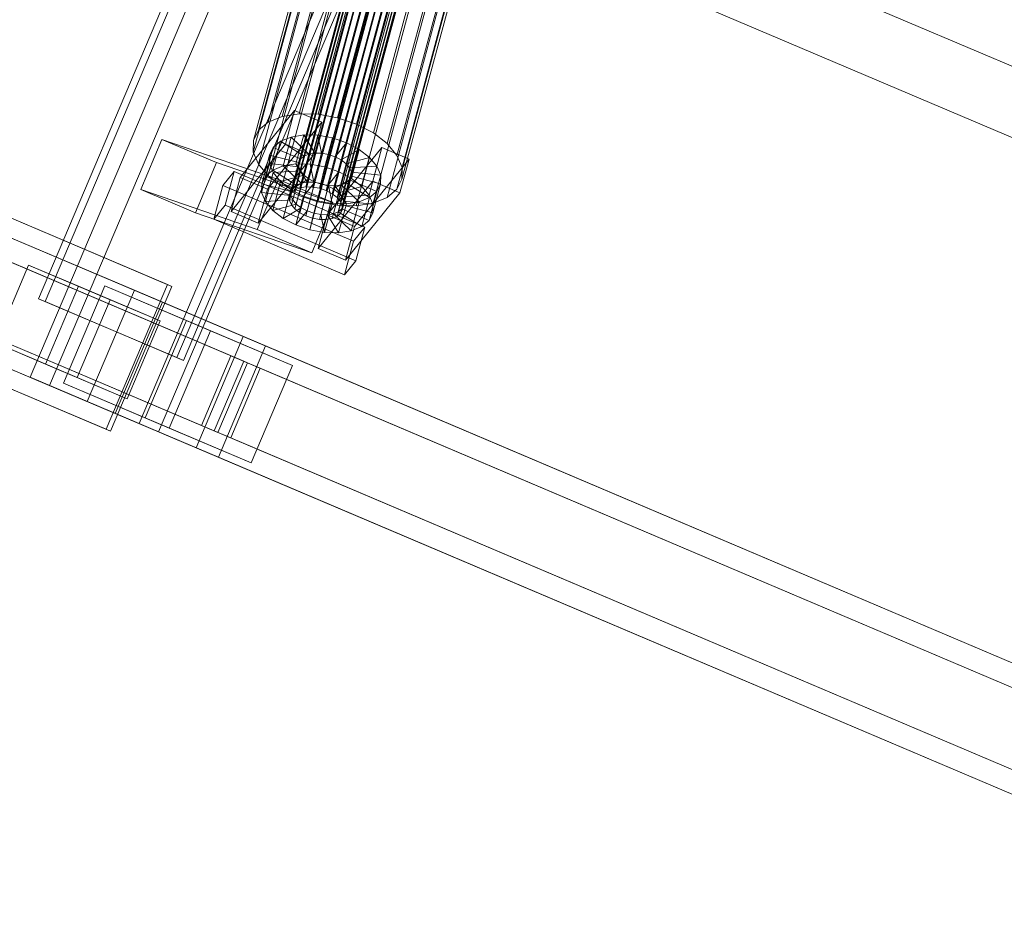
# Model space of a CAD drawing. Header units: millimetres. Extents: x -4738 to 65662, y -68080 to 6847.
# Tile 540 of 656: x 19640 to 19966, y -19434 to -19134. Entities that reach past the tile are written whole.
import ezdxf

# ---------------------------------------------------------------- set-up
doc = ezdxf.new("R2010")
doc.units = ezdxf.units.MM
doc.layers.add('superior_C10', color=7, linetype='Continuous', lineweight=0)

msp = doc.modelspace()

# ---------------------------------------------------------------- linework, layer by layer
at = {"layer": 'superior_C10'}
for p, q in [((19643.145, -19252.809), (19994.819, -18424.361)), ((20001.278, -18427.103), (19649.604, -19255.551)), ((18241.459, -18440.523), (27684.903, -22449.244)), ((27685.833, -22449.639), (18242.389, -18440.917)), ((20030.891, -18439.674), (19679.217, -19268.121)), ((19685.676, -19270.863), (20037.35, -18442.416)), ((19645.904, -19226.821), (19978.041, -18444.398)), ((19980.255, -18445.338), (19648.118, -19227.761)), ((20023.853, -18463.845), (19691.716, -19246.268)), ((19693.93, -19247.208), (20026.067, -18464.785)), ((19677.734, -19224.037), (18595.562, -18764.657)), ((19686.961, -19227.954), (18604.789, -18768.574)), ((19713.86, -19247.52), (18596.626, -18773.257)), ((19715.097, -19248.046), (18597.863, -18773.782)), ((19713.719, -19239.313), (18631.547, -18779.933)), ((19721.1, -19242.446), (18638.929, -18783.067)), ((19704.092, -19270.533), (18586.858, -18796.269)), ((18588.095, -18796.795), (19705.329, -19271.058)), ((19662.104, -19260.857), (18579.932, -18801.477)), ((18589.159, -18805.394), (19671.331, -19264.774)), ((19698.089, -19276.132), (18615.917, -18816.753)), ((18623.299, -18819.886), (19705.47, -19279.266)), ((19729.656, -19191.755), (19785.781, -18983.316)), ((19786.932, -18982.353), (19730.808, -19190.793)), ((19788.559, -18981.692), (19732.434, -19190.132)), ((19790.549, -18981.377), (19734.424, -19189.817)), ((19792.766, -18981.43), (19736.642, -19189.869)), ((19795.061, -18981.846), (19738.936, -19190.286)), ((19797.276, -18982.598), (19741.151, -19191.037)), ((19785.176, -18985.864), (19729.052, -19194.304)), ((19785.182, -18984.513), (19729.057, -19192.953)), ((19780.583, -18985.926), (19732.2, -19165.615)), ((19786.842, -18986.074), (19738.459, -19165.763)), ((19799.26, -18983.634), (19743.136, -19192.074)), ((19800.879, -18984.884), (19744.754, -19193.324)), ((19802.021, -18986.262), (19745.897, -19194.702)), ((19770.378, -18988.681), (19721.995, -19168.37)), ((19774.968, -18986.815), (19726.585, -19166.504)), ((19785.765, -18987.277), (19729.64, -19195.717)), ((19786.907, -18988.656), (19730.783, -19197.096)), ((19793.318, -18987.248), (19744.935, -19166.938)), ((19802.605, -18989.027), (19746.48, -19197.466)), ((19802.61, -18987.675), (19746.486, -19196.115)), ((19799.569, -18989.37), (19751.186, -19169.06)), ((19718.744, -19171.086), (19767.127, -18991.396)), ((19788.526, -18989.906), (19732.402, -19198.346)), ((19790.51, -18990.942), (19734.386, -19199.382)), ((19792.725, -18991.694), (19736.601, -19200.134)), ((19795.02, -18992.11), (19738.895, -19200.55)), ((19797.238, -18992.163), (19741.113, -19200.602)), ((19799.227, -18991.848), (19743.103, -19200.287)), ((19800.854, -18991.186), (19744.729, -19199.626)), ((19802.006, -18990.224), (19745.881, -19198.664)), ((19805.169, -18992.295), (19756.786, -19171.984)), ((19765.436, -18994.776), (19717.053, -19174.465)), ((19809.738, -18995.822), (19761.355, -19175.512)), ((19765.421, -18998.59), (19717.038, -19178.279)), ((19767.083, -19002.578), (19718.7, -19182.267)), ((19812.962, -18999.713), (19764.579, -19179.402)), ((19814.624, -19003.701), (19766.24, -19183.39)), ((19770.307, -19006.468), (19721.924, -19186.157)), ((19814.608, -19007.514), (19766.225, -19187.204)), ((19774.875, -19009.995), (19726.492, -19189.685)), ((19812.918, -19010.894), (19764.535, -19190.583)), ((19780.476, -19012.92), (19732.093, -19192.609)), ((19786.727, -19015.042), (19738.344, -19194.731)), ((19805.077, -19015.475), (19756.694, -19195.165)), ((19809.667, -19013.609), (19761.284, -19193.299)), ((19793.202, -19016.217), (19744.819, -19195.906)), ((19799.461, -19016.364), (19751.078, -19196.054)), ((19778.022, -19069.214), (20183.965, -19241.536)), ((20185.064, -19242.002), (19779.121, -19069.68)), ((19712.669, -19186.759), (19730.71, -19164.508)), ((19726.585, -19166.504), (19732.2, -19165.615)), ((19730.71, -19164.508), (19727.699, -19175.689)), ((19739.724, -19168.346), (19730.71, -19164.508)), ((19732.2, -19165.615), (19738.459, -19165.763)), ((19738.459, -19165.763), (19744.935, -19166.938)), ((19718.744, -19171.086), (19721.995, -19168.37)), ((19739.724, -19168.346), (19721.683, -19190.598)), ((19721.995, -19168.37), (19726.585, -19166.504)), ((19736.713, -19179.527), (19739.724, -19168.346)), ((19744.935, -19166.938), (19751.186, -19169.06)), ((19751.186, -19169.06), (19756.786, -19171.984)), ((19717.053, -19174.465), (19718.744, -19171.086)), ((19756.786, -19171.984), (19761.355, -19175.512)), ((19679.82, -19190.715), (19686.806, -19174.127)), ((19686.806, -19174.127), (19704.842, -19181.784)), ((19686.806, -19174.127), (19725.319, -19187.361)), ((19717.038, -19178.279), (19717.053, -19174.465)), ((19726.085, -19174.705), (19723.504, -19184.289)), ((19726.085, -19174.705), (19723.653, -19176.736)), ((19729.518, -19173.31), (19726.085, -19174.705)), ((19733.819, -19179.612), (19726.085, -19174.705)), ((19729.518, -19173.31), (19726.937, -19182.893)), ((19733.719, -19172.644), (19729.518, -19173.31)), ((19735.445, -19178.951), (19729.518, -19173.31)), ((19733.719, -19172.644), (19731.138, -19182.228)), ((19737.435, -19178.636), (19733.719, -19172.644)), ((19738.4, -19172.755), (19733.719, -19172.644)), ((19738.4, -19172.755), (19735.82, -19182.338)), ((19739.652, -19178.689), (19738.4, -19172.755)), ((19743.244, -19173.634), (19738.4, -19172.755)), ((19743.244, -19173.634), (19740.664, -19183.217)), ((19741.947, -19179.105), (19743.244, -19173.634)), ((19747.92, -19175.221), (19743.244, -19173.634)), ((19744.162, -19179.857), (19747.92, -19175.221)), ((19747.92, -19175.221), (19745.34, -19184.805)), ((19752.11, -19177.409), (19747.92, -19175.221)), ((19761.355, -19175.512), (19764.579, -19179.402)), ((19727.699, -19175.689), (19709.658, -19197.94)), ((19718.7, -19182.267), (19717.038, -19178.279)), ((19721.072, -19186.32), (19723.653, -19176.736)), ((19723.653, -19176.736), (19722.388, -19179.265)), ((19723.653, -19176.736), (19732.667, -19180.575)), ((19727.699, -19175.689), (19736.713, -19179.527)), ((19734.854, -19188.22), (19737.435, -19178.636)), ((19735.445, -19178.951), (19737.435, -19178.636)), ((19737.072, -19188.272), (19739.652, -19178.689)), ((19737.435, -19178.636), (19739.652, -19178.689)), ((19739.652, -19178.689), (19741.947, -19179.105)), ((19741.513, -19199.041), (19759.554, -19176.79)), ((19746.146, -19180.893), (19752.11, -19177.409)), ((19752.11, -19177.409), (19749.529, -19186.992)), ((19755.527, -19180.047), (19752.11, -19177.409)), ((19759.554, -19176.79), (19756.544, -19187.971)), ((19768.568, -19180.628), (19759.554, -19176.79)), ((19704.842, -19181.784), (19697.856, -19198.371)), ((19704.842, -19181.784), (19743.355, -19195.017)), ((19718.672, -19201.778), (19736.713, -19179.527)), ((19722.377, -19182.117), (19719.796, -19191.701)), ((19722.388, -19179.265), (19719.808, -19188.848)), ((19722.388, -19179.265), (19722.377, -19182.117)), ((19732.062, -19183.123), (19722.377, -19182.117)), ((19722.377, -19182.117), (19723.619, -19185.1)), ((19732.068, -19181.772), (19722.388, -19179.265)), ((19729.487, -19191.356), (19732.068, -19181.772)), ((19732.667, -19180.575), (19730.086, -19190.158)), ((19731.238, -19189.196), (19733.819, -19179.612)), ((19732.062, -19183.123), (19732.068, -19181.772)), ((19732.068, -19181.772), (19732.667, -19180.575)), ((19732.667, -19180.575), (19733.819, -19179.612)), ((19732.864, -19188.535), (19735.445, -19178.951)), ((19733.819, -19179.612), (19735.445, -19178.951)), ((19739.366, -19188.688), (19741.947, -19179.105)), ((19741.581, -19189.44), (19744.162, -19179.857)), ((19741.947, -19179.105), (19744.162, -19179.857)), ((19743.566, -19190.476), (19746.146, -19180.893)), ((19744.162, -19179.857), (19746.146, -19180.893)), ((19745.184, -19191.726), (19747.765, -19182.143)), ((19746.146, -19180.893), (19747.765, -19182.143)), ((19747.765, -19182.143), (19755.527, -19180.047)), ((19747.765, -19182.143), (19748.907, -19183.521)), ((19768.568, -19180.628), (19750.527, -19202.88)), ((19755.527, -19180.047), (19752.946, -19189.631)), ((19757.939, -19182.957), (19755.527, -19180.047)), ((19764.579, -19179.402), (19766.24, -19183.39)), ((19765.557, -19191.809), (19768.568, -19180.628)), ((19706.958, -19189.317), (19710.716, -19184.681)), ((19710.716, -19184.681), (19707.706, -19195.862)), ((19753.983, -19203.104), (19710.716, -19184.681)), ((19721.924, -19186.157), (19718.7, -19182.267)), ((19723.619, -19185.1), (19721.039, -19194.684)), ((19721.072, -19186.32), (19723.504, -19184.289)), ((19723.504, -19184.289), (19726.937, -19182.893)), ((19723.504, -19184.289), (19731.238, -19189.196)), ((19732.651, -19184.536), (19723.619, -19185.1)), ((19723.619, -19185.1), (19726.032, -19188.01)), ((19726.937, -19182.893), (19731.138, -19182.228)), ((19726.937, -19182.893), (19732.864, -19188.535)), ((19729.482, -19192.707), (19732.062, -19183.123)), ((19730.07, -19194.12), (19732.651, -19184.536)), ((19731.138, -19182.228), (19734.854, -19188.22)), ((19731.138, -19182.228), (19735.82, -19182.338)), ((19732.651, -19184.536), (19732.062, -19183.123)), ((19733.793, -19185.915), (19732.651, -19184.536)), ((19735.82, -19182.338), (19737.072, -19188.272)), ((19735.82, -19182.338), (19740.664, -19183.217)), ((19740.664, -19183.217), (19739.366, -19188.688)), ((19740.664, -19183.217), (19745.34, -19184.805)), ((19745.34, -19184.805), (19741.581, -19189.44)), ((19745.34, -19184.805), (19749.529, -19186.992)), ((19746.327, -19193.105), (19748.907, -19183.521)), ((19746.916, -19194.518), (19749.496, -19184.934)), ((19748.907, -19183.521), (19757.939, -19182.957)), ((19748.907, -19183.521), (19749.496, -19184.934)), ((19749.496, -19184.934), (19749.491, -19186.286)), ((19749.496, -19184.934), (19759.182, -19185.94)), ((19757.939, -19182.957), (19755.358, -19192.541)), ((19759.182, -19185.94), (19757.939, -19182.957)), ((19766.24, -19183.39), (19766.225, -19187.204)), ((19709.658, -19197.94), (19712.669, -19186.759)), ((19712.669, -19186.759), (19721.683, -19190.598)), ((19725.319, -19187.361), (19718.333, -19203.948)), ((19719.808, -19188.848), (19721.072, -19186.32)), ((19730.086, -19190.158), (19721.072, -19186.32)), ((19726.492, -19189.685), (19721.924, -19186.157)), ((19726.032, -19188.01), (19723.451, -19197.594)), ((19743.355, -19195.017), (19725.319, -19187.361)), ((19733.793, -19185.915), (19726.032, -19188.01)), ((19726.032, -19188.01), (19729.449, -19190.649)), ((19735.412, -19187.165), (19729.449, -19190.649)), ((19731.213, -19195.498), (19733.793, -19185.915)), ((19732.864, -19188.535), (19731.238, -19189.196)), ((19732.832, -19196.748), (19735.412, -19187.165)), ((19734.854, -19188.22), (19732.864, -19188.535)), ((19737.397, -19188.201), (19733.638, -19192.837)), ((19735.412, -19187.165), (19733.793, -19185.915)), ((19734.816, -19197.784), (19737.397, -19188.201)), ((19737.072, -19188.272), (19734.854, -19188.22)), ((19737.397, -19188.201), (19735.412, -19187.165)), ((19739.366, -19188.688), (19737.072, -19188.272)), ((19739.611, -19188.953), (19737.397, -19188.201)), ((19756.544, -19187.971), (19738.503, -19210.222)), ((19749.529, -19186.992), (19743.566, -19190.476)), ((19745.159, -19198.029), (19747.74, -19188.445)), ((19747.74, -19188.445), (19746.113, -19189.107)), ((19746.311, -19197.067), (19748.892, -19187.483)), ((19746.91, -19195.869), (19749.491, -19186.286)), ((19748.892, -19187.483), (19747.74, -19188.445)), ((19747.74, -19188.445), (19755.474, -19193.353)), ((19749.491, -19186.286), (19748.892, -19187.483)), ((19748.892, -19187.483), (19757.906, -19191.321)), ((19749.491, -19186.286), (19759.17, -19188.793)), ((19749.529, -19186.992), (19752.946, -19189.631)), ((19756.544, -19187.971), (19765.557, -19191.809)), ((19759.182, -19185.94), (19756.601, -19195.524)), ((19759.17, -19188.793), (19759.182, -19185.94)), ((19766.225, -19187.204), (19764.535, -19190.583)), ((19697.856, -19198.371), (19679.82, -19190.715)), ((19718.333, -19203.948), (19679.82, -19190.715)), ((19703.947, -19200.497), (19706.958, -19189.317)), ((19706.958, -19189.317), (19750.224, -19207.74)), ((19721.683, -19190.598), (19718.672, -19201.778)), ((19719.796, -19191.701), (19719.808, -19188.848)), ((19721.039, -19194.684), (19719.796, -19191.701)), ((19719.796, -19191.701), (19729.482, -19192.707)), ((19719.808, -19188.848), (19729.487, -19191.356)), ((19732.093, -19192.609), (19726.492, -19189.685)), ((19729.449, -19190.649), (19726.868, -19200.233)), ((19729.057, -19192.953), (19729.656, -19191.755)), ((19729.449, -19190.649), (19733.638, -19192.837)), ((19729.487, -19191.356), (19729.482, -19192.707)), ((19730.086, -19190.158), (19729.487, -19191.356)), ((19729.656, -19191.755), (19730.808, -19190.793)), ((19731.238, -19189.196), (19730.086, -19190.158)), ((19730.808, -19190.793), (19732.434, -19190.132)), ((19732.434, -19190.132), (19734.424, -19189.817)), ((19734.424, -19189.817), (19736.642, -19189.869)), ((19736.642, -19189.869), (19738.936, -19190.286)), ((19737.031, -19198.536), (19739.611, -19188.953)), ((19739.611, -19188.953), (19738.314, -19194.424)), ((19738.936, -19190.286), (19741.151, -19191.037)), ((19739.326, -19198.953), (19741.906, -19189.369)), ((19741.581, -19189.44), (19739.366, -19188.688)), ((19741.906, -19189.369), (19739.611, -19188.953)), ((19741.151, -19191.037), (19743.136, -19192.074)), ((19741.543, -19199.005), (19744.124, -19189.422)), ((19743.566, -19190.476), (19741.581, -19189.44)), ((19744.124, -19189.422), (19741.906, -19189.369)), ((19741.906, -19189.369), (19743.158, -19195.303)), ((19743.533, -19198.69), (19746.113, -19189.107)), ((19745.184, -19191.726), (19743.566, -19190.476)), ((19746.113, -19189.107), (19744.124, -19189.422)), ((19744.124, -19189.422), (19747.84, -19195.414)), ((19752.946, -19189.631), (19745.184, -19191.726)), ((19746.327, -19193.105), (19745.184, -19191.726)), ((19746.113, -19189.107), (19752.04, -19194.748)), ((19747.517, -19214.06), (19765.557, -19191.809)), ((19752.946, -19189.631), (19755.358, -19192.541)), ((19757.906, -19191.321), (19755.325, -19200.905)), ((19755.474, -19193.353), (19757.906, -19191.321)), ((19759.17, -19188.793), (19756.59, -19198.377)), ((19757.906, -19191.321), (19759.17, -19188.793)), ((19764.535, -19190.583), (19761.284, -19193.299)), ((19721.039, -19194.684), (19730.07, -19194.12)), ((19723.451, -19197.594), (19721.039, -19194.684)), ((19729.052, -19194.304), (19729.057, -19192.953)), ((19729.64, -19195.717), (19729.052, -19194.304)), ((19729.482, -19192.707), (19730.07, -19194.12)), ((19730.07, -19194.12), (19731.213, -19195.498)), ((19733.638, -19192.837), (19731.058, -19202.42)), ((19738.344, -19194.731), (19732.093, -19192.609)), ((19733.638, -19192.837), (19738.314, -19194.424)), ((19738.314, -19194.424), (19735.734, -19204.007)), ((19736.37, -19211.604), (19743.355, -19195.017)), ((19738.314, -19194.424), (19743.158, -19195.303)), ((19744.819, -19195.906), (19738.344, -19194.731)), ((19743.136, -19192.074), (19744.754, -19193.324)), ((19744.754, -19193.324), (19745.897, -19194.702)), ((19745.897, -19194.702), (19746.486, -19196.115)), ((19755.358, -19192.541), (19746.327, -19193.105)), ((19746.916, -19194.518), (19746.327, -19193.105)), ((19746.91, -19195.869), (19746.916, -19194.518)), ((19756.601, -19195.524), (19746.916, -19194.518)), ((19747.84, -19195.414), (19752.04, -19194.748)), ((19752.04, -19194.748), (19749.46, -19204.332)), ((19756.694, -19195.165), (19751.078, -19196.054)), ((19752.04, -19194.748), (19755.474, -19193.353)), ((19755.474, -19193.353), (19752.893, -19202.936)), ((19755.358, -19192.541), (19756.601, -19195.524)), ((19761.284, -19193.299), (19756.694, -19195.165)), ((19630.907, -19197.641), (19688.622, -19222.141)), ((19690.099, -19222.768), (19632.383, -19198.267)), ((19697.856, -19198.371), (19736.37, -19211.604)), ((19707.706, -19195.862), (19703.947, -19200.497)), ((19707.706, -19195.862), (19750.972, -19214.285)), ((19718.672, -19201.778), (19709.658, -19197.94)), ((19723.451, -19197.594), (19731.213, -19195.498)), ((19726.868, -19200.233), (19723.451, -19197.594)), ((19726.868, -19200.233), (19732.832, -19196.748)), ((19730.783, -19197.096), (19729.64, -19195.717)), ((19732.402, -19198.346), (19730.783, -19197.096)), ((19731.058, -19202.42), (19734.816, -19197.784)), ((19731.213, -19195.498), (19732.832, -19196.748)), ((19734.386, -19199.382), (19732.402, -19198.346)), ((19732.832, -19196.748), (19734.816, -19197.784)), ((19734.816, -19197.784), (19737.031, -19198.536)), ((19743.158, -19195.303), (19740.578, -19204.886)), ((19743.158, -19195.303), (19747.84, -19195.414)), ((19743.533, -19198.69), (19745.159, -19198.029)), ((19751.078, -19196.054), (19744.819, -19195.906)), ((19745.159, -19198.029), (19746.311, -19197.067)), ((19752.893, -19202.936), (19745.159, -19198.029)), ((19747.84, -19195.414), (19745.259, -19204.997)), ((19746.48, -19197.466), (19745.881, -19198.664)), ((19746.311, -19197.067), (19746.91, -19195.869)), ((19755.325, -19200.905), (19746.311, -19197.067)), ((19746.486, -19196.115), (19746.48, -19197.466)), ((19756.59, -19198.377), (19746.91, -19195.869)), ((19756.59, -19198.377), (19755.325, -19200.905)), ((19756.601, -19195.524), (19756.59, -19198.377)), ((19747.214, -19218.92), (19703.947, -19200.497)), ((19731.058, -19202.42), (19726.868, -19200.233)), ((19736.601, -19200.134), (19734.386, -19199.382)), ((19735.734, -19204.007), (19737.031, -19198.536)), ((19738.895, -19200.55), (19736.601, -19200.134)), ((19737.031, -19198.536), (19739.326, -19198.953)), ((19738.503, -19210.222), (19741.513, -19199.041)), ((19741.113, -19200.602), (19738.895, -19200.55)), ((19740.578, -19204.886), (19739.326, -19198.953)), ((19739.326, -19198.953), (19741.543, -19199.005)), ((19743.103, -19200.287), (19741.113, -19200.602)), ((19741.513, -19199.041), (19750.527, -19202.88)), ((19741.543, -19199.005), (19743.533, -19198.69)), ((19745.259, -19204.997), (19741.543, -19199.005)), ((19744.729, -19199.626), (19743.103, -19200.287)), ((19749.46, -19204.332), (19743.533, -19198.69)), ((19745.881, -19198.664), (19744.729, -19199.626)), ((19755.325, -19200.905), (19752.893, -19202.936)), ((19718.333, -19203.948), (19736.37, -19211.604)), ((19735.734, -19204.007), (19731.058, -19202.42)), ((19740.578, -19204.886), (19735.734, -19204.007)), ((19745.259, -19204.997), (19740.578, -19204.886)), ((19749.46, -19204.332), (19745.259, -19204.997)), ((19750.527, -19202.88), (19747.517, -19214.06)), ((19752.893, -19202.936), (19749.46, -19204.332)), ((19753.983, -19203.104), (19750.224, -19207.74)), ((19750.972, -19214.285), (19753.983, -19203.104)), ((19750.224, -19207.74), (19747.214, -19218.92)), ((19747.517, -19214.06), (19738.503, -19210.222)), ((19747.214, -19218.92), (19750.972, -19214.285)), ((19631.715, -19241.439), (19642.656, -19215.665)), ((19642.656, -19215.665), (19669.71, -19227.149)), ((19642.656, -19215.665), (19659.168, -19222.674)), ((19659.168, -19222.674), (19648.228, -19248.448)), ((19654.167, -19254.772), (19667.843, -19222.554)), ((19686.223, -19234.159), (19659.168, -19222.674)), ((19677.734, -19224.037), (19662.104, -19260.857)), ((19667.843, -19222.554), (19694.897, -19234.039)), ((19667.843, -19222.554), (19702.905, -19237.438)), ((19688.622, -19222.141), (19668.303, -19270.007)), ((19669.78, -19270.634), (19690.099, -19222.768)), ((19686.961, -19227.954), (19677.734, -19224.037)), ((20759.905, -19683.416), (19677.734, -19224.037)), ((19690.099, -19222.768), (19688.622, -19222.141)), ((19691.716, -19246.268), (19645.904, -19226.821)), ((19648.118, -19227.761), (19645.904, -19226.821)), ((19648.118, -19227.761), (19693.93, -19247.208)), ((19669.71, -19227.149), (19658.769, -19252.923)), ((19686.223, -19234.159), (19669.71, -19227.149)), ((19671.331, -19264.774), (19686.961, -19227.954)), ((20769.132, -19687.333), (19686.961, -19227.954)), ((19675.282, -19259.933), (19686.223, -19234.159)), ((19694.897, -19234.039), (19681.221, -19266.256)), ((19694.897, -19234.039), (19729.96, -19248.923)), ((19702.905, -19237.438), (19689.229, -19269.656)), ((19729.96, -19248.923), (19702.905, -19237.438)), ((19713.719, -19239.313), (19698.089, -19276.132)), ((19721.1, -19242.446), (19713.719, -19239.313)), ((20795.89, -19698.692), (19713.719, -19239.313)), ((19658.769, -19252.923), (19631.715, -19241.439)), ((19648.228, -19248.448), (19631.715, -19241.439)), ((19705.47, -19279.266), (19721.1, -19242.446)), ((20803.272, -19701.825), (19721.1, -19242.446)), ((19668.303, -19270.007), (19610.588, -19245.507)), ((19612.064, -19246.133), (19669.78, -19270.634)), ((19691.716, -19246.268), (19693.93, -19247.208)), ((19709.629, -19245.724), (19699.861, -19268.737)), ((19719.328, -19249.842), (19709.629, -19245.724)), ((20756.739, -19690.22), (19709.629, -19245.724)), ((19648.228, -19248.448), (19675.282, -19259.933)), ((19704.092, -19270.533), (19713.86, -19247.52)), ((19715.097, -19248.046), (19705.329, -19271.058)), ((19709.56, -19272.854), (19719.328, -19249.842)), ((19713.86, -19247.52), (19715.097, -19248.046)), ((19716.283, -19281.14), (19729.96, -19248.923)), ((20766.437, -19694.337), (19719.328, -19249.842)), ((19679.217, -19268.121), (19643.145, -19252.809)), ((19649.604, -19255.551), (19643.145, -19252.809)), ((19658.769, -19252.923), (19675.282, -19259.933)), ((19649.604, -19255.551), (19685.676, -19270.863)), ((19681.221, -19266.256), (19654.167, -19254.772)), ((19689.229, -19269.656), (19654.167, -19254.772)), ((19662.104, -19260.857), (19671.331, -19264.774)), ((20744.275, -19720.236), (19662.104, -19260.857)), ((19671.331, -19264.774), (20753.502, -19724.153)), ((19681.221, -19266.256), (19716.283, -19281.14)), ((19668.303, -19270.007), (19669.78, -19270.634)), ((19679.217, -19268.121), (19685.676, -19270.863)), ((19689.229, -19269.656), (19716.283, -19281.14)), ((19699.861, -19268.737), (19709.56, -19272.854)), ((20746.97, -19713.232), (19699.861, -19268.737)), ((19705.329, -19271.058), (19704.092, -19270.533)), ((19709.56, -19272.854), (20756.669, -19717.35)), ((19698.089, -19276.132), (19705.47, -19279.266)), ((20780.26, -19735.512), (19698.089, -19276.132)), ((19705.47, -19279.266), (20787.642, -19738.645))]:
    msp.add_line(p, q, dxfattribs=at)

doc.saveas('drawing.dxf')
